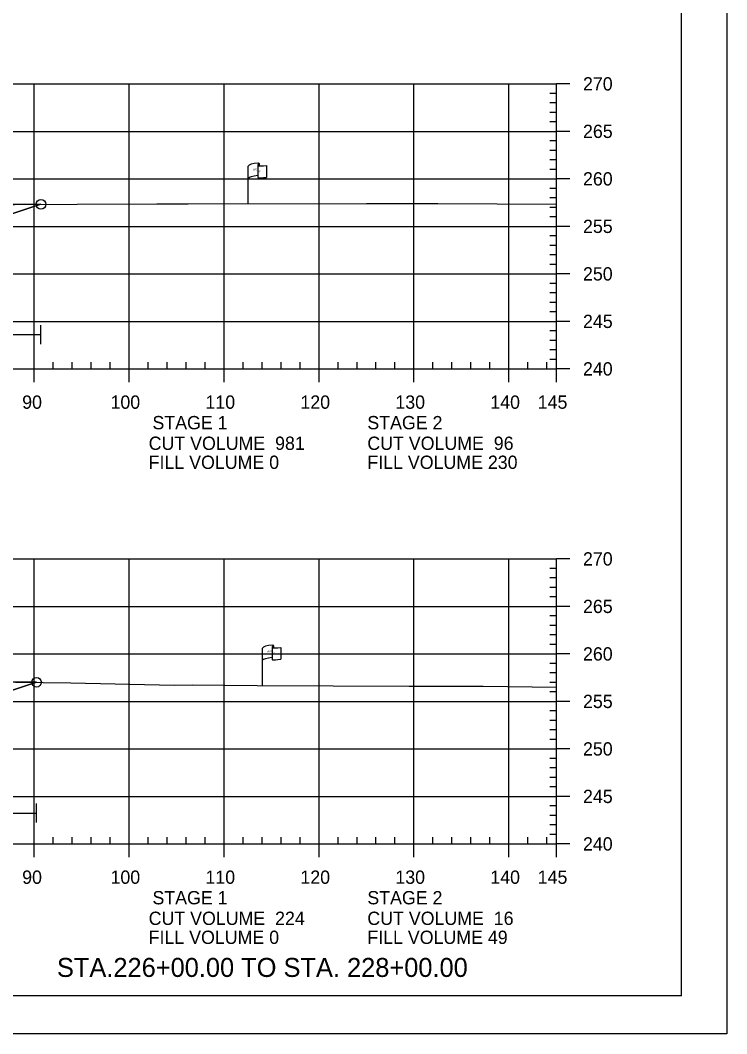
# Model space of a CAD drawing. Extents: x 1365647 to 1367999, y 387113 to 400173.
# Drawn here: x 1365982.6 to 1366057, y 391852.8 to 391959.5 of the extents above; entities that cross this region are included whole.
import ezdxf

# ---------------------------------------------------------------- set-up
doc = ezdxf.new("R2010")
doc.units = 0
for name, color, linetype in [('E_Existing ROW', 7, 'Continuous'), ('R_Axis', 7, 'Continuous'), ('R_Axis Annot', 7, 'Continuous'), ('R_Border', 7, 'Continuous'), ('R_Contours', 7, 'Continuous'), ('R_Draft', 7, 'Continuous'), ('R_Exist Surface', 7, 'Continuous'), ('R_Fin Surface', 7, 'Continuous'), ('R_Grid', 7, 'Continuous'), ('R_No Plot', 7, 'Continuous'), ('R_Proposed Const Limits', 7, 'Continuous'), ('R_Water', 7, 'Continuous')]:
    doc.layers.add(name, color=color, linetype=linetype)

msp = doc.modelspace()

# ---------------------------------------------------------------- linework, layer by layer
at = {"layer": 'E_Existing ROW'}
for p, q in [((1366006.64, 391940.2), (1366006.64, 391944.15)), ((1366007.64, 391944.24), (1366007.64, 391944.23)), ((1366007.64, 391944.23), (1366007.64, 391943)), ((1366007.8, 391944.4), (1366007.8, 391944.16)), ((1366008.57, 391944.2), (1366008.57, 391942.96)), ((1366008.14, 391889.47), (1366008.14, 391893.42)), ((1366009.14, 391893.51), (1366009.14, 391893.5)), ((1366009.14, 391893.5), (1366009.14, 391892.27)), ((1366009.31, 391893.67), (1366009.31, 391893.43)), ((1366010.08, 391893.48), (1366010.08, 391892.24))]:
    msp.add_line(p, q, dxfattribs=at)
for centre, radius, start, end in [((1366007.72, 391944.24), 0.078, 88.6458, 274.2828), ((1366007.73, 391944.4), 0.0783, 263.0712, 93.9564), ((1366007.72, 391943), 0.0783, 180, 273.9564), ((1366009.23, 391893.67), 0.0783, 263.0712, 93.9564), ((1366009.22, 391893.51), 0.078, 88.6458, 274.2828), ((1366009.22, 391892.27), 0.0783, 180, 273.9564)]:
    msp.add_arc(centre, radius, start, end, dxfattribs=at)
for centre, major_axis, ratio, start_param, end_param in [((1366008.22, 391944.19), (-1.58, -0.04), 0.19887, 5.030368, 6.283185), ((1366008.93, 391944.31), (-1.23, -0.13), 0.052933, 0.159456, 1.268315), ((1366008.22, 391942.87), (-1.58, -0.04), 0.19887, 5.083035, 6.194897), ((1366008.93, 391943.07), (-1.23, -0.13), 0.052933, 0.159456, 1.268315), ((1366009.73, 391893.46), (-1.58, -0.04), 0.19887, 5.030368, 6.283185), ((1366010.43, 391893.58), (-1.23, -0.13), 0.052933, 0.159456, 1.268315), ((1366009.72, 391892.15), (-1.58, -0.04), 0.19887, 5.083035, 6.194897), ((1366010.43, 391892.34), (-1.23, -0.13), 0.052933, 0.159456, 1.268315)]:
    msp.add_ellipse(centre, major_axis=major_axis, ratio=ratio, start_param=start_param, end_param=end_param, dxfattribs=at)
at = {"layer": 'R_Axis'}
for p, q in [((1366039.09, 391922.81), (1366039.09, 391952.81)), ((1366040.49, 391952.81), (1366039.09, 391952.81)), ((1366039.09, 391951.81), (1366038.39, 391951.81)), ((1366039.09, 391950.81), (1366038.39, 391950.81)), ((1366039.09, 391949.81), (1366038.39, 391949.81)), ((1366039.09, 391948.81), (1366038.39, 391948.81)), ((1366040.49, 391947.81), (1366039.09, 391947.81)), ((1366039.09, 391946.81), (1366038.39, 391946.81)), ((1366039.09, 391945.81), (1366038.39, 391945.81)), ((1366039.09, 391944.81), (1366038.39, 391944.81)), ((1366039.09, 391943.81), (1366038.39, 391943.81)), ((1366040.49, 391942.81), (1366039.09, 391942.81)), ((1366039.09, 391941.81), (1366038.39, 391941.81)), ((1366039.09, 391940.81), (1366038.39, 391940.81)), ((1366039.09, 391939.81), (1366038.39, 391939.81)), ((1366039.09, 391938.81), (1366038.39, 391938.81)), ((1366040.49, 391937.81), (1366039.09, 391937.81)), ((1366039.09, 391936.81), (1366038.39, 391936.81)), ((1366039.09, 391935.81), (1366038.39, 391935.81)), ((1366039.09, 391934.81), (1366038.39, 391934.81)), ((1366039.09, 391933.81), (1366038.39, 391933.81)), ((1366040.49, 391932.81), (1366039.09, 391932.81)), ((1366039.09, 391931.81), (1366038.39, 391931.81)), ((1366039.09, 391930.81), (1366038.39, 391930.81)), ((1366039.09, 391929.81), (1366038.39, 391929.81)), ((1366039.09, 391928.81), (1366038.39, 391928.81)), ((1366039.09, 391926.81), (1366038.39, 391926.81)), ((1366040.49, 391927.81), (1366039.09, 391927.81)), ((1366039.09, 391925.81), (1366038.39, 391925.81)), ((1366039.09, 391924.81), (1366038.39, 391924.81)), ((1366039.09, 391923.81), (1366038.39, 391923.81)), ((1365749.09, 391922.81), (1366039.09, 391922.81)), ((1365984.09, 391921.41), (1365984.09, 391922.81)), ((1365986.09, 391922.81), (1365986.09, 391923.51)), ((1365988.09, 391922.81), (1365988.09, 391923.51)), ((1365990.09, 391922.81), (1365990.09, 391923.51)), ((1365992.09, 391922.81), (1365992.09, 391923.51)), ((1365994.09, 391921.41), (1365994.09, 391922.81)), ((1365996.09, 391922.81), (1365996.09, 391923.51)), ((1365998.09, 391922.81), (1365998.09, 391923.51)), ((1366000.09, 391922.81), (1366000.09, 391923.51)), ((1366002.09, 391922.81), (1366002.09, 391923.51)), ((1366004.09, 391921.41), (1366004.09, 391922.81)), ((1366006.09, 391922.81), (1366006.09, 391923.51)), ((1366008.09, 391922.81), (1366008.09, 391923.51)), ((1366010.09, 391922.81), (1366010.09, 391923.51)), ((1366012.09, 391922.81), (1366012.09, 391923.51)), ((1366014.09, 391921.41), (1366014.09, 391922.81)), ((1366016.09, 391922.81), (1366016.09, 391923.51)), ((1366018.09, 391922.81), (1366018.09, 391923.51)), ((1366020.09, 391922.81), (1366020.09, 391923.51)), ((1366022.09, 391922.81), (1366022.09, 391923.51)), ((1366024.09, 391921.41), (1366024.09, 391922.81)), ((1366026.09, 391922.81), (1366026.09, 391923.51)), ((1366028.09, 391922.81), (1366028.09, 391923.51)), ((1366030.09, 391922.81), (1366030.09, 391923.51)), ((1366032.09, 391922.81), (1366032.09, 391923.51)), ((1366034.09, 391921.41), (1366034.09, 391922.81)), ((1366036.09, 391922.81), (1366036.09, 391923.51)), ((1366038.09, 391922.81), (1366038.09, 391923.51)), ((1366039.09, 391921.41), (1366039.09, 391922.81)), ((1366040.49, 391922.81), (1366039.09, 391922.81)), ((1366039.09, 391872.81), (1366039.09, 391902.81)), ((1366040.49, 391902.81), (1366039.09, 391902.81)), ((1366039.09, 391901.81), (1366038.39, 391901.81)), ((1366039.09, 391900.81), (1366038.39, 391900.81)), ((1366039.09, 391899.81), (1366038.39, 391899.81)), ((1366039.09, 391898.81), (1366038.39, 391898.81)), ((1366040.49, 391897.81), (1366039.09, 391897.81)), ((1366039.09, 391896.81), (1366038.39, 391896.81)), ((1366039.09, 391895.81), (1366038.39, 391895.81)), ((1366039.09, 391894.81), (1366038.39, 391894.81)), ((1366039.09, 391893.81), (1366038.39, 391893.81)), ((1366040.49, 391892.81), (1366039.09, 391892.81)), ((1366039.09, 391891.81), (1366038.39, 391891.81)), ((1366039.09, 391890.81), (1366038.39, 391890.81)), ((1366039.09, 391889.81), (1366038.39, 391889.81)), ((1366039.09, 391888.81), (1366038.39, 391888.81)), ((1366040.49, 391887.81), (1366039.09, 391887.81)), ((1366039.09, 391886.81), (1366038.39, 391886.81)), ((1366039.09, 391885.81), (1366038.39, 391885.81)), ((1366039.09, 391884.81), (1366038.39, 391884.81)), ((1366039.09, 391883.81), (1366038.39, 391883.81)), ((1366040.49, 391882.81), (1366039.09, 391882.81)), ((1366039.09, 391881.81), (1366038.39, 391881.81)), ((1366039.09, 391880.81), (1366038.39, 391880.81)), ((1366039.09, 391879.81), (1366038.39, 391879.81)), ((1366039.09, 391878.81), (1366038.39, 391878.81)), ((1366040.49, 391877.81), (1366039.09, 391877.81)), ((1366039.09, 391876.81), (1366038.39, 391876.81)), ((1366039.09, 391875.81), (1366038.39, 391875.81)), ((1366039.09, 391874.81), (1366038.39, 391874.81)), ((1365986.09, 391872.81), (1365986.09, 391873.51)), ((1365988.09, 391872.81), (1365988.09, 391873.51)), ((1365990.09, 391872.81), (1365990.09, 391873.51)), ((1365992.09, 391872.81), (1365992.09, 391873.51)), ((1365996.09, 391872.81), (1365996.09, 391873.51)), ((1365998.09, 391872.81), (1365998.09, 391873.51)), ((1366000.09, 391872.81), (1366000.09, 391873.51)), ((1366002.09, 391872.81), (1366002.09, 391873.51)), ((1366006.09, 391872.81), (1366006.09, 391873.51)), ((1366008.09, 391872.81), (1366008.09, 391873.51)), ((1366010.09, 391872.81), (1366010.09, 391873.51)), ((1366012.09, 391872.81), (1366012.09, 391873.51)), ((1366016.09, 391872.81), (1366016.09, 391873.51)), ((1366018.09, 391872.81), (1366018.09, 391873.51)), ((1366020.09, 391872.81), (1366020.09, 391873.51)), ((1366022.09, 391872.81), (1366022.09, 391873.51)), ((1366026.09, 391872.81), (1366026.09, 391873.51)), ((1366028.09, 391872.81), (1366028.09, 391873.51)), ((1366030.09, 391872.81), (1366030.09, 391873.51)), ((1366032.09, 391872.81), (1366032.09, 391873.51)), ((1366036.09, 391872.81), (1366036.09, 391873.51)), ((1366038.09, 391872.81), (1366038.09, 391873.51)), ((1366039.09, 391873.81), (1366038.39, 391873.81)), ((1365749.09, 391872.81), (1366039.09, 391872.81)), ((1365984.09, 391871.41), (1365984.09, 391872.81)), ((1365994.09, 391871.41), (1365994.09, 391872.81)), ((1366004.09, 391871.41), (1366004.09, 391872.81)), ((1366014.09, 391871.41), (1366014.09, 391872.81)), ((1366024.09, 391871.41), (1366024.09, 391872.81)), ((1366034.09, 391871.41), (1366034.09, 391872.81)), ((1366039.09, 391871.41), (1366039.09, 391872.81)), ((1366040.49, 391872.81), (1366039.09, 391872.81))]:
    msp.add_line(p, q, dxfattribs=at)
at = {"layer": 'R_Border'}
for q in [(1366052.27, 392062.27), (1365736.09, 391856.81)]:
    msp.add_line((1366052.27, 391856.81), q, dxfattribs=at)
at = {"layer": 'R_Contours'}
for p, q in [((1365984.79, 391940.13), (1365975.39, 391940.07)), ((1365984.33, 391889.83), (1365976.23, 391889.92))]:
    msp.add_line(p, q, dxfattribs=at)
msp.add_lwpolyline([(1365921.19, 391936.64), (1365924.77, 391936.87), (1365926.95, 391937.02), (1365928.53, 391937.08), (1365935.08, 391937.46), (1365937.52, 391938.03), (1365943.14, 391939.36), (1365946.97, 391939.74), (1365949.64, 391940.12), (1365951.36, 391940.11), (1365955.08, 391940.14), (1365956.63, 391939.99), (1365957.39, 391939.95), (1365971.24, 391940.06), (1365975.39, 391940.07), (1365984.79, 391940.13), (1365959.13, 391931.57), (1365953.59, 391933.42), (1365953.01, 391933.51), (1365925.59, 391936.21)], close=True, dxfattribs=at)
for points in [[(1365931.59, 391937.08), (1365953.01, 391933.51), (1365953.59, 391933.42), (1365959.13, 391931.57), (1365984.79, 391940.13)], [(1365931.59, 391887.6), (1365953.01, 391884.03), (1365953.59, 391883.94), (1365960.13, 391881.76), (1365984.33, 391889.83)], [(1365976.23, 391889.92), (1365984.33, 391889.83), (1365960.13, 391881.76)]]:
    msp.add_lwpolyline(points, dxfattribs=at)
at = {"layer": 'R_Exist Surface'}
for points in [[(1365975.39, 391940.07), (1365988.61, 391940.15), (1365997.01, 391940.18), (1366000.3, 391940.19), (1366019.09, 391940.2), (1366026.61, 391940.22), (1366039.09, 391940.13)], [(1365976.23, 391889.92), (1365987.95, 391889.78), (1365998.83, 391889.52), (1366000.77, 391889.54), (1366007.57, 391889.47), (1366023.57, 391889.42), (1366024.6, 391889.42), (1366031.36, 391889.4), (1366039.09, 391889.32)]]:
    msp.add_lwpolyline(points, dxfattribs=at)
at = {"layer": 'R_Fin Surface'}
for points in [[(1365817.32, 391941.2), (1365826.62, 391938.11), (1365834.59, 391940.77), (1365841.78, 391941.96), (1365856.59, 391944.43), (1365862.59, 391943.84), (1365864.59, 391943.65), (1365894.09, 391940.76), (1365923.59, 391937.87), (1365925.59, 391937.67), (1365931.59, 391937.08), (1365953.01, 391933.51), (1365953.59, 391933.42), (1365959.13, 391931.57), (1365984.79, 391940.13)], [(1365819.79, 391891.15), (1365826.99, 391888.75), (1365834.59, 391891.29), (1365841.78, 391892.48), (1365856.59, 391894.95), (1365862.59, 391894.37), (1365864.59, 391894.17), (1365894.09, 391891.28), (1365923.59, 391888.39), (1365925.59, 391888.19), (1365931.59, 391887.6), (1365953.01, 391884.03), (1365953.59, 391883.94), (1365960.13, 391881.76), (1365984.33, 391889.83)]]:
    msp.add_lwpolyline(points, dxfattribs=at)
at = {"layer": 'R_Grid'}
for p, q in [((1365749.09, 391952.81), (1366039.09, 391952.81)), ((1365984.09, 391922.81), (1365984.09, 391952.81)), ((1365994.09, 391922.81), (1365994.09, 391952.81)), ((1366004.09, 391922.81), (1366004.09, 391952.81)), ((1366014.09, 391922.81), (1366014.09, 391952.81)), ((1366024.09, 391922.81), (1366024.09, 391952.81)), ((1366034.09, 391922.81), (1366034.09, 391952.81)), ((1366039.09, 391922.81), (1366039.09, 391952.81)), ((1365749.09, 391947.81), (1366039.09, 391947.81)), ((1365749.09, 391942.81), (1366039.09, 391942.81)), ((1365749.09, 391937.81), (1366039.09, 391937.81)), ((1365749.09, 391932.81), (1366039.09, 391932.81)), ((1365749.09, 391927.81), (1366039.09, 391927.81)), ((1365749.09, 391922.81), (1366039.09, 391922.81)), ((1365749.09, 391902.81), (1366039.09, 391902.81)), ((1365984.09, 391872.81), (1365984.09, 391902.81)), ((1365994.09, 391872.81), (1365994.09, 391902.81)), ((1366004.09, 391872.81), (1366004.09, 391902.81)), ((1366014.09, 391872.81), (1366014.09, 391902.81)), ((1366024.09, 391872.81), (1366024.09, 391902.81)), ((1366034.09, 391872.81), (1366034.09, 391902.81)), ((1366039.09, 391872.81), (1366039.09, 391902.81)), ((1365749.09, 391897.81), (1366039.09, 391897.81)), ((1365749.09, 391892.81), (1366039.09, 391892.81)), ((1365749.09, 391887.81), (1366039.09, 391887.81)), ((1365749.09, 391882.81), (1366039.09, 391882.81)), ((1365749.09, 391877.81), (1366039.09, 391877.81)), ((1365749.09, 391872.81), (1366039.09, 391872.81))]:
    msp.add_line(p, q, dxfattribs=at)
at = {"layer": 'R_No Plot'}
msp.add_line((1365723.69, 391852.84), (1366057.03, 391852.84), dxfattribs=at)
msp.add_lwpolyline([(1365723.69, 392066.17), (1366057.03, 392066.17), (1366057.03, 391852.83), (1365723.69, 391852.83)], close=True, dxfattribs=at)
for centre in [(1365984.81, 391940.13), (1365984.81, 391940.13), (1365984.35, 391889.82), (1365984.35, 391889.82)]:
    msp.add_circle(centre, 0.5, dxfattribs=at)
at = {"layer": 'R_Proposed Const Limits'}
for points in [[(1365959.13, 391931.57), (1365984.81, 391940.13)], [(1365960.14, 391881.75), (1365984.35, 391889.82)]]:
    msp.add_lwpolyline(points, dxfattribs=at)
at = {"layer": 'R_Water'}
for p, q in [((1365984.79, 391925.42), (1365984.79, 391927.42)), ((1365882.36, 391926.42), (1365984.79, 391926.42)), ((1365984.35, 391875.05), (1365984.35, 391877.05)), ((1365881.55, 391876.05), (1365984.35, 391876.05))]:
    msp.add_line(p, q, dxfattribs=at)

# ---------------------------------------------------------------- texts
at = {"layer": 'E_Existing ROW'}
for s, height, rotation, p in [('R ', 0.2, 9.9884, (1366007.16, 391943.65)), (' O', 0.2, 9.9884, (1366007.31, 391943.69)), ('DWB 11-9-07', 0.001, 90, (1366007.8, 391944.16)), ('W', 0.2, 351.1788, (1366007.64, 391943.52)), ('DWB 11-9-07', 0.001, 5.0717, (1366008.56, 391942.96)), ('DWB 11-9-07', 0.001, 90, (1366006.64, 391940.2)), ('R ', 0.2, 9.9884, (1366008.66, 391892.92)), (' O', 0.2, 9.9884, (1366008.81, 391892.97)), ('W', 0.2, 351.1788, (1366009.14, 391892.8)), ('DWB 11-9-07', 0.001, 90, (1366009.31, 391893.43)), ('DWB 11-9-07', 0.001, 5.0717, (1366010.07, 391892.24)), ('DWB 11-9-07', 0.001, 90, (1366008.14, 391889.47))]:
    msp.add_text(s, height=height, rotation=rotation, dxfattribs=at).set_placement(p)
at = {"layer": 'R_Axis Annot'}
for s, p in [('270', (1366041.89, 391952.11)), ('265', (1366041.89, 391947.11)), ('260', (1366041.89, 391942.11)), ('255', (1366041.89, 391937.11)), ('250', (1366041.89, 391932.11)), ('245', (1366041.89, 391927.11)), ('240', (1366041.89, 391922.11)), ('90', (1365982.83, 391918.61)), ('100', (1365992.13, 391918.61)), ('110', (1366002.13, 391918.61)), ('120', (1366012.13, 391918.61)), ('130', (1366022.13, 391918.61)), ('140', (1366032.13, 391918.61)), ('145', (1366037.12, 391918.61)), ('STAGE 1', (1365996.55, 391916.45)), ('STAGE 2', (1366019.18, 391916.45)), ('CUT VOLUME  981', (1365996.15, 391914.28)), ('CUT VOLUME  96', (1366019.18, 391914.28)), ('FILL VOLUME 0', (1365996.15, 391912.28)), ('FILL VOLUME 230', (1366019.18, 391912.28)), ('270', (1366041.89, 391902.11)), ('265', (1366041.89, 391897.11)), ('260', (1366041.89, 391892.11)), ('255', (1366041.89, 391887.11)), ('250', (1366041.89, 391882.11)), ('245', (1366041.89, 391877.11)), ('240', (1366041.89, 391872.11)), ('90', (1365982.83, 391868.61)), ('100', (1365992.13, 391868.61)), ('110', (1366002.13, 391868.61)), ('120', (1366012.13, 391868.61)), ('130', (1366022.13, 391868.61)), ('140', (1366032.13, 391868.61)), ('145', (1366037.12, 391868.61)), ('STAGE 1', (1365996.55, 391866.45)), ('STAGE 2', (1366019.18, 391866.45)), ('CUT VOLUME  224', (1365996.15, 391864.28)), ('CUT VOLUME  16', (1366019.18, 391864.28)), ('FILL VOLUME 0', (1365996.15, 391862.28)), ('FILL VOLUME 49', (1366019.18, 391862.28))]:
    msp.add_text(s, height=1.4, dxfattribs=at).set_placement(p)
at = {"layer": 'R_Draft'}
msp.add_text('STA.226+00.00 TO STA. 228+00.00', height=2, dxfattribs=at).set_placement((1365986.49, 391858.81))

doc.saveas('drawing.dxf')
